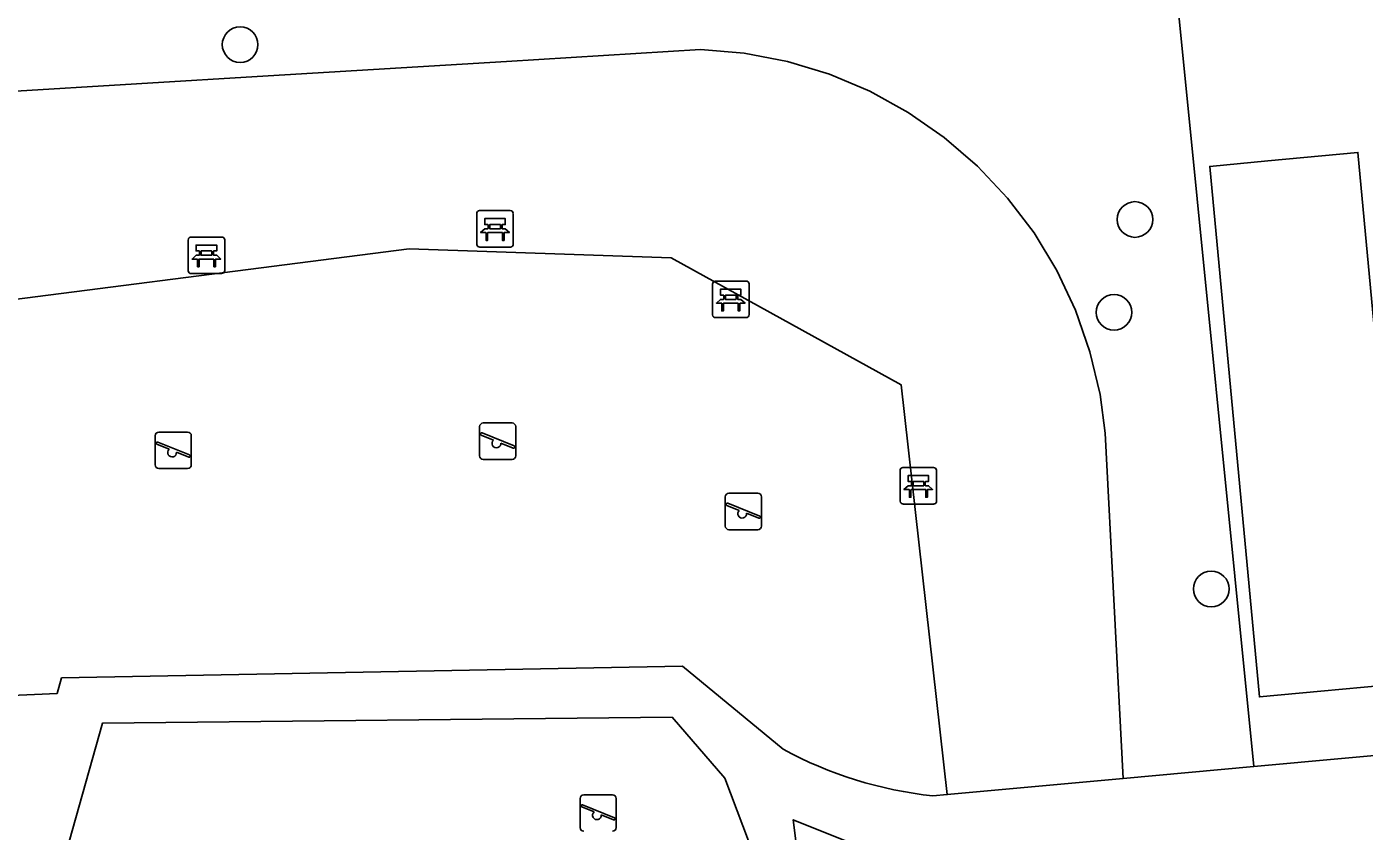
# Model space of a CAD drawing. Extents: x 160732 to 162107, y 387428 to 388479.
# Drawn here: x 160859.86 to 160896.54, y 387598.99 to 387621.04 of the extents above; entities that cross this region are included whole.
import ezdxf

# ---------------------------------------------------------------- set-up
doc = ezdxf.new("R2010")
doc.units = 0
for name, color, linetype in [('IMGEO_Bank', 7, 'Continuous'), ('IMGEO_Boom', 7, 'Continuous'), ('IMGEO_Groenvoorziening', 7, 'Continuous'), ('IMGEO_Muur', 7, 'Continuous'), ('IMGEO_Pand', 7, 'Continuous'), ('IMGEO_Speelvoorziening', 7, 'Continuous'), ('IMGEO_Terreindeel_zand', 7, 'Continuous'), ('IMGEO_Voetpad_open', 7, 'Continuous')]:
    doc.layers.add(name, color=color, linetype=linetype)

msp = doc.modelspace()

# ---------------------------------------------------------------- linework, layer by layer
at = {"layer": 'IMGEO_Bank'}
for p, q in [((160872.276, 387616.001), (160873.117, 387616.001)), ((160873.117, 387616.001), (160872.276, 387616.001)), ((160873.201, 387615.926), (160873.201, 387615.085)), ((160873.201, 387615.085), (160873.201, 387615.926)), ((160872.201, 387615.076), (160872.201, 387615.917)), ((160872.201, 387615.917), (160872.201, 387615.076)), ((160872.51, 387615.507), (160872.51, 387615.613)), ((160872.554, 387615.613), (160872.554, 387615.507)), ((160872.842, 387615.619), (160872.56, 387615.619)), ((160872.848, 387615.507), (160872.848, 387615.613)), ((160872.892, 387615.613), (160872.892, 387615.507)), ((160864.286, 387614.351), (160864.286, 387615.192)), ((160864.286, 387615.192), (160864.286, 387614.351)), ((160864.361, 387615.276), (160865.202, 387615.276)), ((160865.202, 387615.276), (160864.361, 387615.276)), ((160865.286, 387615.201), (160865.286, 387614.36)), ((160865.286, 387614.36), (160865.286, 387615.201)), ((160872.898, 387615.399), (160872.505, 387615.399)), ((160872.56, 387615.501), (160872.842, 387615.501)), ((160864.595, 387614.782), (160864.595, 387614.888)), ((160864.639, 387614.888), (160864.639, 387614.782)), ((160864.927, 387614.894), (160864.645, 387614.894)), ((160864.933, 387614.782), (160864.933, 387614.888)), ((160864.977, 387614.888), (160864.977, 387614.782)), ((160873.126, 387615.001), (160872.285, 387615.001)), ((160872.285, 387615.001), (160873.126, 387615.001)), ((160864.983, 387614.674), (160864.59, 387614.674)), ((160864.645, 387614.776), (160864.927, 387614.776)), ((160865.211, 387614.276), (160864.37, 387614.276)), ((160864.37, 387614.276), (160865.211, 387614.276)), ((160878.667, 387613.142), (160878.667, 387613.983)), ((160878.667, 387613.983), (160878.667, 387613.142)), ((160878.742, 387614.067), (160879.583, 387614.067)), ((160879.583, 387614.067), (160878.742, 387614.067)), ((160879.667, 387613.992), (160879.667, 387613.151)), ((160879.667, 387613.151), (160879.667, 387613.992)), ((160879.364, 387613.465), (160878.971, 387613.465)), ((160878.976, 387613.573), (160878.976, 387613.679)), ((160879.02, 387613.679), (160879.02, 387613.573)), ((160879.308, 387613.685), (160879.026, 387613.685)), ((160879.026, 387613.567), (160879.308, 387613.567)), ((160879.314, 387613.573), (160879.314, 387613.679)), ((160879.358, 387613.679), (160879.358, 387613.573)), ((160879.592, 387613.067), (160878.751, 387613.067)), ((160878.751, 387613.067), (160879.592, 387613.067)), ((160883.887, 387608.958), (160884.728, 387608.958)), ((160884.728, 387608.958), (160883.887, 387608.958)), ((160883.812, 387608.033), (160883.812, 387608.874)), ((160883.812, 387608.874), (160883.812, 387608.033)), ((160884.812, 387608.883), (160884.812, 387608.042)), ((160884.812, 387608.042), (160884.812, 387608.883)), ((160884.509, 387608.356), (160884.116, 387608.356)), ((160884.121, 387608.464), (160884.121, 387608.57)), ((160884.165, 387608.57), (160884.165, 387608.464)), ((160884.453, 387608.576), (160884.171, 387608.576)), ((160884.171, 387608.458), (160884.453, 387608.458)), ((160884.459, 387608.464), (160884.459, 387608.57)), ((160884.503, 387608.57), (160884.503, 387608.464)), ((160884.737, 387607.958), (160883.896, 387607.958)), ((160883.896, 387607.958), (160884.737, 387607.958))]:
    msp.add_line(p, q, dxfattribs=at)
for points in [[(160872.504, 387615.619), (160872.418, 387615.619), (160872.418, 387615.78), (160872.981, 387615.78), (160872.981, 387615.619), (160872.898, 387615.619)], [(160872.448, 387615.399), (160872.306, 387615.399), (160872.418, 387615.501), (160872.504, 387615.501)], [(160872.498, 387615.392), (160872.498, 387615.185), (160872.455, 387615.185), (160872.455, 387615.392)], [(160872.898, 387615.501), (160872.981, 387615.501), (160873.093, 387615.399), (160872.954, 387615.399)], [(160872.948, 387615.392), (160872.948, 387615.185), (160872.904, 387615.185), (160872.904, 387615.392)], [(160864.589, 387614.894), (160864.503, 387614.894), (160864.503, 387615.055), (160865.066, 387615.055), (160865.066, 387614.894), (160864.983, 387614.894)], [(160864.533, 387614.674), (160864.391, 387614.674), (160864.503, 387614.776), (160864.589, 387614.776)], [(160864.583, 387614.667), (160864.583, 387614.46), (160864.54, 387614.46), (160864.54, 387614.667)], [(160864.983, 387614.776), (160865.066, 387614.776), (160865.178, 387614.674), (160865.039, 387614.674)], [(160865.033, 387614.667), (160865.033, 387614.46), (160864.989, 387614.46), (160864.989, 387614.667)], [(160878.97, 387613.685), (160878.884, 387613.685), (160878.884, 387613.846), (160879.447, 387613.846), (160879.447, 387613.685), (160879.364, 387613.685)], [(160878.914, 387613.465), (160878.772, 387613.465), (160878.884, 387613.567), (160878.97, 387613.567)], [(160878.964, 387613.458), (160878.964, 387613.251), (160878.921, 387613.251), (160878.921, 387613.458)], [(160879.364, 387613.567), (160879.447, 387613.567), (160879.559, 387613.465), (160879.42, 387613.465)], [(160879.414, 387613.458), (160879.414, 387613.251), (160879.37, 387613.251), (160879.37, 387613.458)], [(160884.115, 387608.576), (160884.029, 387608.576), (160884.029, 387608.737), (160884.592, 387608.737), (160884.592, 387608.576), (160884.509, 387608.576)], [(160884.059, 387608.356), (160883.917, 387608.356), (160884.029, 387608.458), (160884.115, 387608.458)], [(160884.109, 387608.349), (160884.109, 387608.142), (160884.066, 387608.142), (160884.066, 387608.349)], [(160884.509, 387608.458), (160884.592, 387608.458), (160884.704, 387608.356), (160884.565, 387608.356)], [(160884.559, 387608.349), (160884.559, 387608.142), (160884.515, 387608.142), (160884.515, 387608.349)]]:
    msp.add_lwpolyline(points, dxfattribs=at)
for centre, radius, start, end in [((160872.279, 387615.923), 0.0779, 92.4484, 184.2845), ((160872.279, 387615.923), 0.0779, 92.4484, 184.2845), ((160873.123, 387615.923), 0.0779, 2.4484, 94.2845), ((160873.123, 387615.923), 0.0779, 2.4484, 94.2845), ((160872.503, 387615.612), 0.00671, 2.8957, 87.1043), ((160872.56, 387615.612), 0.00671, 92.8957, 177.1043), ((160872.842, 387615.612), 0.00671, 2.8957, 87.1043), ((160872.899, 387615.612), 0.00671, 92.8957, 177.1043), ((160864.364, 387615.198), 0.0779, 92.4484, 184.2845), ((160864.364, 387615.198), 0.0779, 92.4484, 184.2845), ((160865.208, 387615.198), 0.0779, 2.4484, 94.2845), ((160865.208, 387615.198), 0.0779, 2.4484, 94.2845), ((160872.448, 387615.392), 0.00671, 2.8957, 87.1043), ((160872.505, 387615.392), 0.00671, 92.8957, 177.1043), ((160872.503, 387615.508), 0.00671, 272.8957, 357.1043), ((160872.56, 387615.508), 0.00671, 182.8957, 267.1043), ((160872.842, 387615.508), 0.00671, 272.8957, 357.1043), ((160872.899, 387615.508), 0.00671, 182.8957, 267.1043), ((160872.897, 387615.392), 0.00671, 2.8957, 87.1043), ((160872.954, 387615.392), 0.00671, 92.8957, 177.1043), ((160864.588, 387614.887), 0.00671, 2.8957, 87.1043), ((160864.645, 387614.887), 0.00671, 92.8957, 177.1043), ((160864.927, 387614.887), 0.00671, 2.8957, 87.1043), ((160864.984, 387614.887), 0.00671, 92.8957, 177.1043), ((160872.279, 387615.079), 0.0779, 182.4484, 274.2845), ((160872.279, 387615.079), 0.0779, 182.4484, 274.2845), ((160873.123, 387615.079), 0.0779, 272.4484, 4.2845), ((160873.123, 387615.079), 0.0779, 272.4484, 4.2845), ((160864.533, 387614.667), 0.00671, 2.8957, 87.1043), ((160864.59, 387614.667), 0.00671, 92.8957, 177.1043), ((160864.588, 387614.783), 0.00671, 272.8957, 357.1043), ((160864.645, 387614.783), 0.00671, 182.8957, 267.1043), ((160864.927, 387614.783), 0.00671, 272.8957, 357.1043), ((160864.984, 387614.783), 0.00671, 182.8957, 267.1043), ((160864.982, 387614.667), 0.00671, 2.8957, 87.1043), ((160865.039, 387614.667), 0.00671, 92.8957, 177.1043), ((160864.364, 387614.354), 0.0779, 182.4484, 274.2845), ((160864.364, 387614.354), 0.0779, 182.4484, 274.2845), ((160865.208, 387614.354), 0.0779, 272.4484, 4.2845), ((160865.208, 387614.354), 0.0779, 272.4484, 4.2845), ((160878.745, 387613.989), 0.0779, 92.4484, 184.2845), ((160878.745, 387613.989), 0.0779, 92.4484, 184.2845), ((160879.589, 387613.989), 0.0779, 2.4484, 94.2845), ((160879.589, 387613.989), 0.0779, 2.4484, 94.2845), ((160878.914, 387613.458), 0.00671, 2.8957, 87.1043), ((160878.971, 387613.458), 0.00671, 92.8957, 177.1043), ((160878.969, 387613.678), 0.00671, 2.8957, 87.1043), ((160878.969, 387613.574), 0.00671, 272.8957, 357.1043), ((160879.026, 387613.678), 0.00671, 92.8957, 177.1043), ((160879.026, 387613.574), 0.00671, 182.8957, 267.1043), ((160879.308, 387613.678), 0.00671, 2.8957, 87.1043), ((160879.308, 387613.574), 0.00671, 272.8957, 357.1043), ((160879.365, 387613.678), 0.00671, 92.8957, 177.1043), ((160879.365, 387613.574), 0.00671, 182.8957, 267.1043), ((160879.363, 387613.458), 0.00671, 2.8957, 87.1043), ((160879.42, 387613.458), 0.00671, 92.8957, 177.1043), ((160878.745, 387613.145), 0.0779, 182.4484, 274.2845), ((160878.745, 387613.145), 0.0779, 182.4484, 274.2845), ((160879.589, 387613.145), 0.0779, 272.4484, 4.2845), ((160879.589, 387613.145), 0.0779, 272.4484, 4.2845), ((160883.89, 387608.88), 0.0779, 92.4484, 184.2845), ((160883.89, 387608.88), 0.0779, 92.4484, 184.2845), ((160884.734, 387608.88), 0.0779, 2.4484, 94.2845), ((160884.734, 387608.88), 0.0779, 2.4484, 94.2845), ((160884.059, 387608.349), 0.00671, 2.8957, 87.1043), ((160884.116, 387608.349), 0.00671, 92.8957, 177.1043), ((160884.114, 387608.569), 0.00671, 2.8957, 87.1043), ((160884.114, 387608.465), 0.00671, 272.8957, 357.1043), ((160884.171, 387608.569), 0.00671, 92.8957, 177.1043), ((160884.171, 387608.465), 0.00671, 182.8957, 267.1043), ((160884.453, 387608.569), 0.00671, 2.8957, 87.1043), ((160884.453, 387608.465), 0.00671, 272.8957, 357.1043), ((160884.51, 387608.569), 0.00671, 92.8957, 177.1043), ((160884.51, 387608.465), 0.00671, 182.8957, 267.1043), ((160884.508, 387608.349), 0.00671, 2.8957, 87.1043), ((160884.565, 387608.349), 0.00671, 92.8957, 177.1043), ((160883.89, 387608.036), 0.0779, 182.4484, 274.2845), ((160883.89, 387608.036), 0.0779, 182.4484, 274.2845), ((160884.734, 387608.036), 0.0779, 272.4484, 4.2845), ((160884.734, 387608.036), 0.0779, 272.4484, 4.2845)]:
    msp.add_arc(centre, radius, start, end, dxfattribs=at)
at = {"layer": 'IMGEO_Boom'}
for centre in [(160865.709, 387620.551), (160890.253, 387615.757), (160889.678, 387613.212), (160892.345, 387605.629)]:
    msp.add_circle(centre, 0.489, dxfattribs=at)
at = {"layer": 'IMGEO_Groenvoorziening'}
for points in [[(160859.257, 387619.255), (160866.48, 387619.693), (160873.012, 387620.09), (160878.339, 387620.413), (160879.538, 387620.313), (160880.72, 387620.087), (160881.872, 387619.74), (160882.981, 387619.274), (160884.036, 387618.694), (160885.024, 387618.008), (160885.935, 387617.222), (160886.759, 387616.345), (160887.487, 387615.387), (160888.111, 387614.357), (160888.623, 387613.269), (160889.019, 387612.133), (160889.294, 387610.961), (160889.435, 387609.896), (160889.93, 387600.434), (160893.512, 387600.761), (160891.44, 387621.544)], [(160856.378, 387613.16), (160870.347, 387614.952), (160877.53, 387614.706), (160883.836, 387611.226), (160885.106, 387599.994), (160889.93, 387600.434), (160889.435, 387609.896), (160889.294, 387610.961), (160889.019, 387612.133), (160888.623, 387613.269), (160888.111, 387614.357), (160887.487, 387615.387), (160886.759, 387616.345), (160885.935, 387617.222), (160885.024, 387618.008), (160884.036, 387618.694), (160882.981, 387619.274), (160881.872, 387619.74), (160880.72, 387620.087), (160879.538, 387620.313), (160878.339, 387620.413), (160873.012, 387620.09), (160866.48, 387619.693), (160859.257, 387619.255)], [(160883.836, 387611.226), (160877.53, 387614.706), (160870.347, 387614.952), (160856.378, 387613.16), (160851.829, 387608.624), (160850.071, 387605.13), (160849.045, 387602.248), (160860.689, 387602.764), (160860.812, 387603.189), (160877.847, 387603.508), (160880.6, 387601.239)], [(160884.709, 387599.958), (160885.106, 387599.994), (160883.836, 387611.226)]]:
    msp.add_lwpolyline(points, dxfattribs=at)
msp.add_lwpolyline([(160889.288, 387597.96), (160885.373, 387597.499), (160880.88, 387599.303), (160881.899, 387591.148), (160882.614, 387591.153), (160883.701, 387591.227), (160884.325, 387591.36), (160885.515, 387591.818), (160886.067, 387592.138), (160886.583, 387592.513), (160887.484, 387593.415), (160888.178, 387594.485), (160888.437, 387595.068)], close=True, dxfattribs=at)
msp.add_arc((160885.856, 387610.867), 10.969, 241.3705, 263.9993, dxfattribs=at)
at = {"layer": 'IMGEO_Muur'}
msp.add_lwpolyline([(160861.561, 387593.297), (160860.107, 387595.466), (160861.931, 387601.949), (160877.556, 387602.118), (160879.001, 387600.444), (160880.147, 387597.422), (160880.904, 387592.179), (160877.432, 387591.775), (160864.515, 387592.349)], dxfattribs=at)
at = {"layer": 'IMGEO_Pand'}
msp.add_lwpolyline([(160892.305, 387617.214), (160893.667, 387602.671), (160895.347, 387602.828), (160897.732, 387603.051), (160896.37, 387617.595), (160893.897, 387617.363)], close=True, dxfattribs=at)
at = {"layer": 'IMGEO_Speelvoorziening'}
for p, q in [((160872.278, 387609.28), (160872.278, 387610.08)), ((160872.278, 387610.08), (160872.278, 387609.28)), ((160872.378, 387610.18), (160873.168, 387610.18)), ((160873.168, 387610.18), (160872.378, 387610.18)), ((160873.268, 387610.08), (160873.268, 387609.28)), ((160873.268, 387609.28), (160873.268, 387610.08)), ((160863.38, 387609.03), (160863.38, 387609.83)), ((160863.38, 387609.83), (160863.38, 387609.03)), ((160863.48, 387609.93), (160864.27, 387609.93)), ((160864.27, 387609.93), (160863.48, 387609.93)), ((160864.37, 387609.83), (160864.37, 387609.03)), ((160864.37, 387609.03), (160864.37, 387609.83)), ((160872.661, 387609.708), (160872.322, 387609.845)), ((160872.347, 387609.905), (160873.223, 387609.552)), ((160863.763, 387609.458), (160863.424, 387609.595)), ((160863.449, 387609.655), (160864.325, 387609.302)), ((160864.301, 387609.242), (160863.961, 387609.379)), ((160873.199, 387609.492), (160872.859, 387609.629)), ((160873.168, 387609.18), (160872.378, 387609.18)), ((160872.378, 387609.18), (160873.168, 387609.18)), ((160864.27, 387608.93), (160863.48, 387608.93)), ((160863.48, 387608.93), (160864.27, 387608.93)), ((160879.117, 387608.254), (160879.907, 387608.254)), ((160879.907, 387608.254), (160879.117, 387608.254)), ((160879.017, 387607.354), (160879.017, 387608.154)), ((160879.017, 387608.154), (160879.017, 387607.354)), ((160879.4, 387607.782), (160879.061, 387607.919)), ((160879.086, 387607.979), (160879.962, 387607.626)), ((160880.007, 387608.154), (160880.007, 387607.354)), ((160880.007, 387607.354), (160880.007, 387608.154)), ((160879.938, 387607.566), (160879.598, 387607.703)), ((160879.907, 387607.254), (160879.117, 387607.254)), ((160879.117, 387607.254), (160879.907, 387607.254)), ((160875.033, 387599.087), (160875.033, 387599.887)), ((160875.033, 387599.887), (160875.033, 387599.087)), ((160875.133, 387599.987), (160875.923, 387599.987)), ((160875.923, 387599.987), (160875.133, 387599.987)), ((160876.023, 387599.887), (160876.023, 387599.087)), ((160876.023, 387599.087), (160876.023, 387599.887)), ((160875.416, 387599.515), (160875.077, 387599.652)), ((160875.102, 387599.712), (160875.978, 387599.359)), ((160875.954, 387599.299), (160875.614, 387599.436))]:
    msp.add_line(p, q, dxfattribs=at)
for centre, radius, start, end in [((160872.378, 387610.08), 0.1, 90, 180), ((160872.378, 387610.08), 0.1, 90, 180), ((160873.168, 387610.08), 0.1, 0, 90), ((160873.168, 387610.08), 0.1, 360, 90), ((160863.48, 387609.83), 0.1, 90, 180), ((160863.48, 387609.83), 0.1, 90, 180), ((160864.27, 387609.83), 0.1, 0, 90), ((160864.27, 387609.83), 0.1, 360, 90), ((160872.335, 387609.875), 0.0327, 68.078, 248.078), ((160872.74, 387609.618), 0.12, 130.9928, 5.1632), ((160863.437, 387609.625), 0.0327, 68.078, 248.078), ((160863.842, 387609.368), 0.12, 130.9928, 5.1632), ((160873.211, 387609.522), 0.0327, 248.078, 68.078), ((160863.48, 387609.03), 0.1, 180, 270), ((160863.48, 387609.03), 0.1, 180, 270), ((160864.27, 387609.03), 0.1, 270, 0), ((160864.27, 387609.03), 0.1, 270, 0), ((160864.313, 387609.272), 0.0327, 248.078, 68.078), ((160872.378, 387609.28), 0.1, 180, 270), ((160872.378, 387609.28), 0.1, 180, 270), ((160873.168, 387609.28), 0.1, 270, 0), ((160873.168, 387609.28), 0.1, 270, 0), ((160879.117, 387608.154), 0.1, 90, 180), ((160879.117, 387608.154), 0.1, 90, 180), ((160879.907, 387608.154), 0.1, 0, 90), ((160879.907, 387608.154), 0.1, 360, 90), ((160879.074, 387607.949), 0.0327, 68.078, 248.078), ((160879.479, 387607.692), 0.12, 130.9928, 5.1632), ((160879.95, 387607.596), 0.0327, 248.078, 68.078), ((160879.117, 387607.354), 0.1, 180, 270), ((160879.117, 387607.354), 0.1, 180, 270), ((160879.907, 387607.354), 0.1, 270, 0), ((160879.907, 387607.354), 0.1, 270, 0), ((160875.133, 387599.887), 0.1, 90, 180), ((160875.133, 387599.887), 0.1, 90, 180), ((160875.923, 387599.887), 0.1, 0, 90), ((160875.923, 387599.887), 0.1, 360, 90), ((160875.09, 387599.682), 0.0327, 68.078, 248.078), ((160875.495, 387599.425), 0.12, 130.9928, 5.1632), ((160875.133, 387599.087), 0.1, 180, 270), ((160875.133, 387599.087), 0.1, 180, 270), ((160875.923, 387599.087), 0.1, 270, 0), ((160875.923, 387599.087), 0.1, 270, 0), ((160875.966, 387599.329), 0.0327, 248.078, 68.078)]:
    msp.add_arc(centre, radius, start, end, dxfattribs=at)
at = {"layer": 'IMGEO_Terreindeel_zand'}
msp.add_lwpolyline([(160864.515, 387592.349), (160877.432, 387591.775), (160880.904, 387592.179), (160880.147, 387597.422), (160879.001, 387600.444), (160877.556, 387602.118), (160861.931, 387601.949), (160860.107, 387595.466), (160861.561, 387593.297)], dxfattribs=at)
at = {"layer": 'IMGEO_Voetpad_open'}
for points in [[(160891.44, 387621.544), (160893.512, 387600.761), (160913.958, 387602.627), (160913.727, 387603.378), (160913.096, 387605.434), (160913.77, 387607.37), (160909.279, 387609.046), (160911.313, 387615.648), (160911.514, 387616.299), (160912.582, 387619.762)], [(160880.6, 387601.239), (160877.847, 387603.508), (160860.812, 387603.189), (160860.689, 387602.764), (160849.045, 387602.248), (160847.828, 387602.195), (160843.8, 387602.194)], [(160889.303, 387575.915), (160896.875, 387577.29), (160904.748, 387580.246), (160904.771, 387580.111), (160907.462, 387580.294), (160913.06, 387580.675), (160919.5, 387581.113), (160920.514, 387581.182), (160922.393, 387581.31), (160922.096, 387583.797), (160921.213, 387591.172), (160917.135, 387595.695), (160915.354, 387598.083), (160913.958, 387602.627), (160893.512, 387600.761), (160889.93, 387600.434), (160885.106, 387599.994), (160884.709, 387599.958)], [(160861.561, 387593.297), (160860.107, 387595.466), (160861.931, 387601.949), (160877.556, 387602.118), (160879.001, 387600.444), (160880.147, 387597.422), (160880.904, 387592.179), (160877.432, 387591.775), (160864.515, 387592.349)], [(160881.899, 387591.148), (160880.88, 387599.303), (160885.373, 387597.499)]]:
    msp.add_lwpolyline(points, dxfattribs=at)
msp.add_lwpolyline([(160897.732, 387603.051), (160895.347, 387602.828), (160893.667, 387602.671), (160892.305, 387617.214), (160893.897, 387617.363), (160896.37, 387617.595)], close=True, dxfattribs=at)
msp.add_arc((160885.856, 387610.867), 10.969, 241.3705, 263.9993, dxfattribs=at)

doc.saveas('drawing.dxf')
